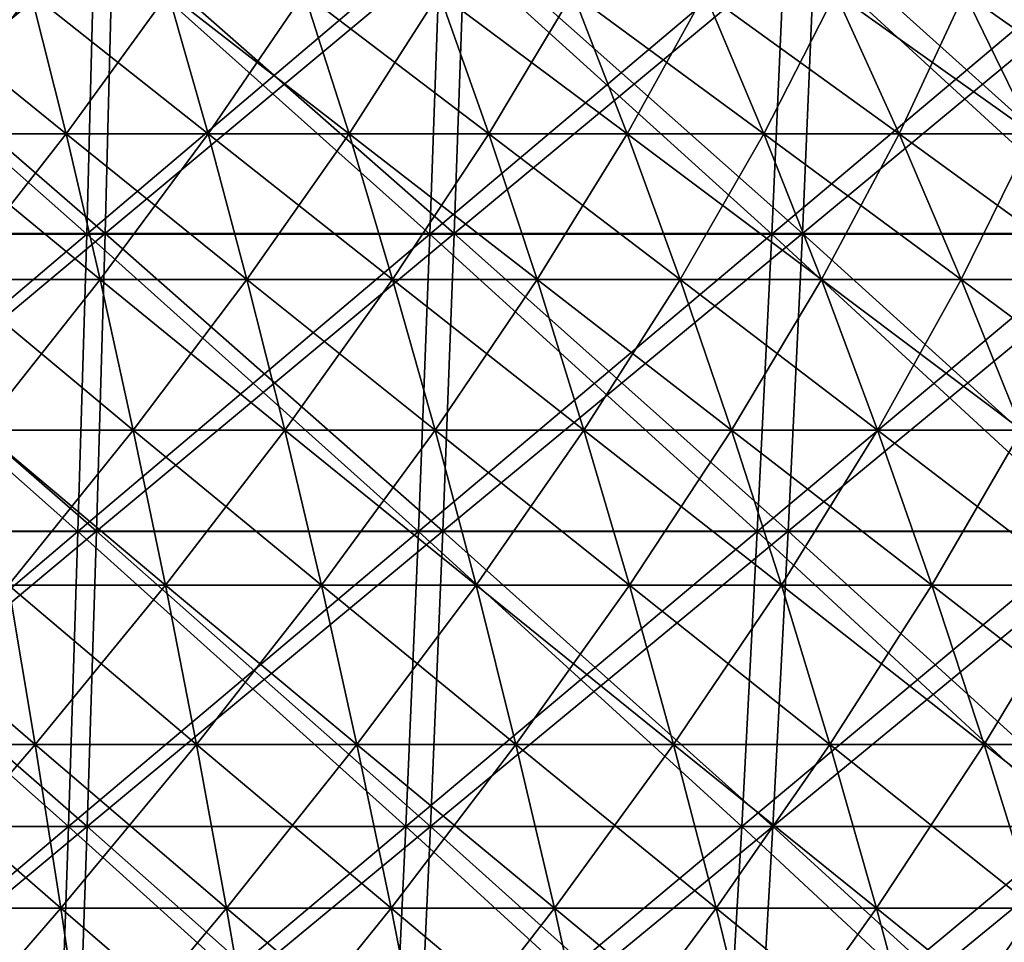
# Model space of a CAD drawing. Header units: millimetres. Extents: x -125 to 125, y -45 to 4025.
# Tile 661 of 755: x 10 to 21, y 3982 to 3992. Entities that reach past the tile are written whole.
import ezdxf

# ---------------------------------------------------------------- set-up
doc = ezdxf.new("R2010")
doc.units = ezdxf.units.MM
doc.header["$LTSCALE"] = 6.999206
for name, color, linetype in [('21', 7, 'CONTINUOUS'), ('22', 7, 'CONTINUOUS'), ('23', 7, 'CONTINUOUS'), ('24', 7, 'CONTINUOUS'), ('26', 7, 'CONTINUOUS'), ('27', 7, 'CONTINUOUS')]:
    doc.layers.add(name, color=color, linetype=linetype)

msp = doc.modelspace()

# ---------------------------------------------------------------- linework, layer by layer
at = {"layer": '21', "color": 7, "linetype": 'CONTINUOUS'}
for points in [[(7.378, 3989.459, 119.614), (11.058, 3989.459, 119.33), (7.432, 3992.612, 120.502), (7.378, 3989.459, 119.614)], [(7.432, 3992.612, 120.502), (11.058, 3989.459, 119.33), (11.14, 3992.612, 120.216), (7.432, 3992.612, 120.502)], [(11.058, 3989.459, 119.33), (14.727, 3989.459, 118.933), (11.14, 3992.612, 120.216), (11.058, 3989.459, 119.33)], [(11.14, 3992.612, 120.216), (14.727, 3989.459, 118.933), (14.836, 3992.612, 119.816), (11.14, 3992.612, 120.216)], [(14.727, 3989.459, 118.933), (18.383, 3989.459, 118.423), (14.836, 3992.612, 119.816), (14.727, 3989.459, 118.933)], [(14.836, 3992.612, 119.816), (18.383, 3989.459, 118.423), (18.519, 3992.612, 119.302), (14.836, 3992.612, 119.816)], [(18.383, 3989.459, 118.423), (22.021, 3989.459, 117.8), (18.519, 3992.612, 119.302), (18.383, 3989.459, 118.423)], [(18.519, 3992.612, 119.302), (22.021, 3989.459, 117.8), (22.184, 3992.612, 118.676), (18.519, 3992.612, 119.302)], [(7.318, 3986.33, 118.643), (10.968, 3986.33, 118.361), (7.378, 3989.459, 119.614), (7.318, 3986.33, 118.643)], [(7.378, 3989.459, 119.614), (10.968, 3986.33, 118.361), (11.058, 3989.459, 119.33), (7.378, 3989.459, 119.614)], [(10.968, 3986.33, 118.361), (14.608, 3986.33, 117.967), (11.058, 3989.459, 119.33), (10.968, 3986.33, 118.361)], [(11.058, 3989.459, 119.33), (14.608, 3986.33, 117.967), (14.727, 3989.459, 118.933), (11.058, 3989.459, 119.33)], [(14.608, 3986.33, 117.967), (18.233, 3986.33, 117.461), (14.727, 3989.459, 118.933), (14.608, 3986.33, 117.967)], [(14.727, 3989.459, 118.933), (18.233, 3986.33, 117.461), (18.383, 3989.459, 118.423), (14.727, 3989.459, 118.933)], [(18.233, 3986.33, 117.461), (21.842, 3986.33, 116.844), (18.383, 3989.459, 118.423), (18.233, 3986.33, 117.461)], [(18.383, 3989.459, 118.423), (21.842, 3986.33, 116.844), (22.021, 3989.459, 117.8), (18.383, 3989.459, 118.423)], [(7.253, 3983.228, 117.59), (10.87, 3983.228, 117.311), (7.318, 3986.33, 118.643), (7.253, 3983.228, 117.59)], [(7.318, 3986.33, 118.643), (10.87, 3983.228, 117.311), (10.968, 3986.33, 118.361), (7.318, 3986.33, 118.643)], [(10.87, 3983.228, 117.311), (14.478, 3983.228, 116.921), (10.968, 3986.33, 118.361), (10.87, 3983.228, 117.311)], [(10.968, 3986.33, 118.361), (14.478, 3983.228, 116.921), (14.608, 3986.33, 117.967), (10.968, 3986.33, 118.361)], [(14.478, 3983.228, 116.921), (18.072, 3983.228, 116.42), (14.608, 3986.33, 117.967), (14.478, 3983.228, 116.921)], [(14.608, 3986.33, 117.967), (18.072, 3983.228, 116.42), (18.233, 3986.33, 117.461), (14.608, 3986.33, 117.967)], [(18.072, 3983.228, 116.42), (21.648, 3983.228, 115.808), (18.233, 3986.33, 117.461), (18.072, 3983.228, 116.42)], [(18.233, 3986.33, 117.461), (21.648, 3983.228, 115.808), (21.842, 3986.33, 116.844), (18.233, 3986.33, 117.461)], [(7.183, 3980.155, 116.457), (10.766, 3980.155, 116.181), (7.253, 3983.228, 117.59), (7.183, 3980.155, 116.457)], [(7.253, 3983.228, 117.59), (10.766, 3980.155, 116.181), (10.87, 3983.228, 117.311), (7.253, 3983.228, 117.59)], [(10.766, 3980.155, 116.181), (14.338, 3980.155, 115.794), (10.87, 3983.228, 117.311), (10.766, 3980.155, 116.181)], [(10.87, 3983.228, 117.311), (14.338, 3980.155, 115.794), (14.478, 3983.228, 116.921), (10.87, 3983.228, 117.311)], [(14.338, 3980.155, 115.794), (17.898, 3980.155, 115.298), (14.478, 3983.228, 116.921), (14.338, 3980.155, 115.794)], [(14.478, 3983.228, 116.921), (17.898, 3980.155, 115.298), (18.072, 3983.228, 116.42), (14.478, 3983.228, 116.921)], [(17.898, 3980.155, 115.298), (21.44, 3980.155, 114.692), (18.072, 3983.228, 116.42), (17.898, 3980.155, 115.298)], [(18.072, 3983.228, 116.42), (21.44, 3980.155, 114.692), (21.648, 3983.228, 115.808), (18.072, 3983.228, 116.42)]]:
    msp.add_3dface(points, dxfattribs=at)
at = {"layer": '22', "color": 7, "linetype": 'CONTINUOUS'}
for points in [[(11.058, 3989.459, -119.33), (7.378, 3989.459, -119.614), (11.14, 3992.612, -120.216), (11.058, 3989.459, -119.33)], [(11.14, 3992.612, -120.216), (7.378, 3989.459, -119.614), (7.432, 3992.612, -120.502), (11.14, 3992.612, -120.216)], [(14.727, 3989.459, -118.933), (11.058, 3989.459, -119.33), (14.836, 3992.612, -119.816), (14.727, 3989.459, -118.933)], [(14.836, 3992.612, -119.816), (11.058, 3989.459, -119.33), (11.14, 3992.612, -120.216), (14.836, 3992.612, -119.816)], [(18.383, 3989.459, -118.423), (14.727, 3989.459, -118.933), (18.519, 3992.612, -119.302), (18.383, 3989.459, -118.423)], [(18.519, 3992.612, -119.302), (14.727, 3989.459, -118.933), (14.836, 3992.612, -119.816), (18.519, 3992.612, -119.302)], [(22.021, 3989.459, -117.8), (18.383, 3989.459, -118.423), (22.184, 3992.612, -118.676), (22.021, 3989.459, -117.8)], [(22.184, 3992.612, -118.676), (18.383, 3989.459, -118.423), (18.519, 3992.612, -119.302), (22.184, 3992.612, -118.676)], [(10.968, 3986.33, -118.361), (7.318, 3986.33, -118.643), (11.058, 3989.459, -119.33), (10.968, 3986.33, -118.361)], [(11.058, 3989.459, -119.33), (7.318, 3986.33, -118.643), (7.378, 3989.459, -119.614), (11.058, 3989.459, -119.33)], [(14.608, 3986.33, -117.967), (10.968, 3986.33, -118.361), (14.727, 3989.459, -118.933), (14.608, 3986.33, -117.967)], [(14.727, 3989.459, -118.933), (10.968, 3986.33, -118.361), (11.058, 3989.459, -119.33), (14.727, 3989.459, -118.933)], [(18.233, 3986.33, -117.461), (14.608, 3986.33, -117.967), (18.383, 3989.459, -118.423), (18.233, 3986.33, -117.461)], [(18.383, 3989.459, -118.423), (14.608, 3986.33, -117.967), (14.727, 3989.459, -118.933), (18.383, 3989.459, -118.423)], [(21.842, 3986.33, -116.844), (18.233, 3986.33, -117.461), (22.021, 3989.459, -117.8), (21.842, 3986.33, -116.844)], [(22.021, 3989.459, -117.8), (18.233, 3986.33, -117.461), (18.383, 3989.459, -118.423), (22.021, 3989.459, -117.8)], [(10.87, 3983.228, -117.311), (7.253, 3983.228, -117.59), (10.968, 3986.33, -118.361), (10.87, 3983.228, -117.311)], [(10.968, 3986.33, -118.361), (7.253, 3983.228, -117.59), (7.318, 3986.33, -118.643), (10.968, 3986.33, -118.361)], [(14.478, 3983.228, -116.921), (10.87, 3983.228, -117.311), (14.608, 3986.33, -117.967), (14.478, 3983.228, -116.921)], [(14.608, 3986.33, -117.967), (10.87, 3983.228, -117.311), (10.968, 3986.33, -118.361), (14.608, 3986.33, -117.967)], [(18.072, 3983.228, -116.42), (14.478, 3983.228, -116.921), (18.233, 3986.33, -117.461), (18.072, 3983.228, -116.42)], [(18.233, 3986.33, -117.461), (14.478, 3983.228, -116.921), (14.608, 3986.33, -117.967), (18.233, 3986.33, -117.461)], [(21.648, 3983.228, -115.808), (18.072, 3983.228, -116.42), (21.842, 3986.33, -116.844), (21.648, 3983.228, -115.808)], [(21.842, 3986.33, -116.844), (18.072, 3983.228, -116.42), (18.233, 3986.33, -117.461), (21.842, 3986.33, -116.844)], [(10.766, 3980.155, -116.181), (7.183, 3980.155, -116.457), (10.87, 3983.228, -117.311), (10.766, 3980.155, -116.181)], [(10.87, 3983.228, -117.311), (7.183, 3980.155, -116.457), (7.253, 3983.228, -117.59), (10.87, 3983.228, -117.311)], [(14.338, 3980.155, -115.794), (10.766, 3980.155, -116.181), (14.478, 3983.228, -116.921), (14.338, 3980.155, -115.794)], [(14.478, 3983.228, -116.921), (10.766, 3980.155, -116.181), (10.87, 3983.228, -117.311), (14.478, 3983.228, -116.921)], [(17.898, 3980.155, -115.298), (14.338, 3980.155, -115.794), (18.072, 3983.228, -116.42), (17.898, 3980.155, -115.298)], [(18.072, 3983.228, -116.42), (14.338, 3980.155, -115.794), (14.478, 3983.228, -116.921), (18.072, 3983.228, -116.42)], [(21.44, 3980.155, -114.692), (17.898, 3980.155, -115.298), (21.648, 3983.228, -115.808), (21.44, 3980.155, -114.692)], [(21.648, 3983.228, -115.808), (17.898, 3980.155, -115.298), (18.072, 3983.228, -116.42), (21.648, 3983.228, -115.808)]]:
    msp.add_3dface(points, dxfattribs=at)
at = {"layer": '23', "color": 7, "linetype": 'CONTINUOUS'}
for points in [[(7.249, 3989.451, -117.528), (10.865, 3989.451, -117.249), (7.305, 3992.602, -118.431), (7.249, 3989.451, -117.528)], [(7.305, 3992.602, -118.431), (10.865, 3989.451, -117.249), (10.948, 3992.602, -118.15), (7.305, 3992.602, -118.431)], [(10.865, 3989.451, -117.249), (14.47, 3989.451, -116.858), (10.948, 3992.602, -118.15), (10.865, 3989.451, -117.249)], [(10.948, 3992.602, -118.15), (14.47, 3989.451, -116.858), (14.581, 3992.602, -117.757), (10.948, 3992.602, -118.15)], [(14.47, 3989.451, -116.858), (18.062, 3989.451, -116.357), (14.581, 3992.602, -117.757), (14.47, 3989.451, -116.858)], [(14.581, 3992.602, -117.757), (18.062, 3989.451, -116.357), (18.201, 3992.602, -117.252), (14.581, 3992.602, -117.757)], [(18.062, 3989.451, -116.357), (21.637, 3989.451, -115.746), (18.201, 3992.602, -117.252), (18.062, 3989.451, -116.357)], [(18.201, 3992.602, -117.252), (21.637, 3989.451, -115.746), (21.803, 3992.602, -116.636), (18.201, 3992.602, -117.252)], [(7.188, 3986.325, -116.54), (10.773, 3986.325, -116.263), (7.249, 3989.451, -117.528), (7.188, 3986.325, -116.54)], [(7.249, 3989.451, -117.528), (10.773, 3986.325, -116.263), (10.865, 3989.451, -117.249), (7.249, 3989.451, -117.528)], [(10.773, 3986.325, -116.263), (14.349, 3986.325, -115.877), (10.865, 3989.451, -117.249), (10.773, 3986.325, -116.263)], [(10.865, 3989.451, -117.249), (14.349, 3986.325, -115.877), (14.47, 3989.451, -116.858), (10.865, 3989.451, -117.249)], [(14.349, 3986.325, -115.877), (17.91, 3986.325, -115.38), (14.47, 3989.451, -116.858), (14.349, 3986.325, -115.877)], [(14.47, 3989.451, -116.858), (17.91, 3986.325, -115.38), (18.062, 3989.451, -116.357), (14.47, 3989.451, -116.858)], [(17.91, 3986.325, -115.38), (21.455, 3986.325, -114.773), (18.062, 3989.451, -116.357), (17.91, 3986.325, -115.38)], [(18.062, 3989.451, -116.357), (21.455, 3986.325, -114.773), (21.637, 3989.451, -115.746), (18.062, 3989.451, -116.357)], [(7.122, 3983.227, -115.47), (10.674, 3983.227, -115.196), (7.188, 3986.325, -116.54), (7.122, 3983.227, -115.47)], [(7.188, 3986.325, -116.54), (10.674, 3983.227, -115.196), (10.773, 3986.325, -116.263), (7.188, 3986.325, -116.54)], [(10.674, 3983.227, -115.196), (14.217, 3983.227, -114.812), (10.773, 3986.325, -116.263), (10.674, 3983.227, -115.196)], [(10.773, 3986.325, -116.263), (14.217, 3983.227, -114.812), (14.349, 3986.325, -115.877), (10.773, 3986.325, -116.263)], [(14.217, 3983.227, -114.812), (17.746, 3983.227, -114.32), (14.349, 3986.325, -115.877), (14.217, 3983.227, -114.812)], [(14.349, 3986.325, -115.877), (17.746, 3983.227, -114.32), (17.91, 3986.325, -115.38), (14.349, 3986.325, -115.877)], [(17.746, 3983.227, -114.32), (21.258, 3983.227, -113.719), (17.91, 3986.325, -115.38), (17.746, 3983.227, -114.32)], [(17.91, 3986.325, -115.38), (21.258, 3983.227, -113.719), (21.455, 3986.325, -114.773), (17.91, 3986.325, -115.38)], [(7.051, 3980.158, -114.317), (10.568, 3980.158, -114.046), (7.122, 3983.227, -115.47), (7.051, 3980.158, -114.317)], [(7.122, 3983.227, -115.47), (10.568, 3980.158, -114.046), (10.674, 3983.227, -115.196), (7.122, 3983.227, -115.47)], [(10.568, 3980.158, -114.046), (14.075, 3980.158, -113.667), (10.674, 3983.227, -115.196), (10.568, 3980.158, -114.046)], [(10.674, 3983.227, -115.196), (14.075, 3980.158, -113.667), (14.217, 3983.227, -114.812), (10.674, 3983.227, -115.196)], [(14.075, 3980.158, -113.667), (17.569, 3980.158, -113.179), (14.217, 3983.227, -114.812), (14.075, 3980.158, -113.667)], [(14.217, 3983.227, -114.812), (17.569, 3980.158, -113.179), (17.746, 3983.227, -114.32), (14.217, 3983.227, -114.812)], [(17.569, 3980.158, -113.179), (21.046, 3980.158, -112.585), (17.746, 3983.227, -114.32), (17.569, 3980.158, -113.179)], [(17.746, 3983.227, -114.32), (21.046, 3980.158, -112.585), (21.258, 3983.227, -113.719), (17.746, 3983.227, -114.32)]]:
    msp.add_3dface(points, dxfattribs=at)
at = {"layer": '24', "color": 7, "linetype": 'CONTINUOUS'}
for points in [[(10.865, 3989.451, 117.249), (7.249, 3989.451, 117.528), (10.948, 3992.602, 118.15), (10.865, 3989.451, 117.249)], [(10.948, 3992.602, 118.15), (7.249, 3989.451, 117.528), (7.305, 3992.602, 118.431), (10.948, 3992.602, 118.15)], [(14.47, 3989.451, 116.858), (10.865, 3989.451, 117.249), (14.581, 3992.602, 117.757), (14.47, 3989.451, 116.858)], [(14.581, 3992.602, 117.757), (10.865, 3989.451, 117.249), (10.948, 3992.602, 118.15), (14.581, 3992.602, 117.757)], [(18.062, 3989.451, 116.357), (14.47, 3989.451, 116.858), (18.201, 3992.602, 117.252), (18.062, 3989.451, 116.357)], [(18.201, 3992.602, 117.252), (14.47, 3989.451, 116.858), (14.581, 3992.602, 117.757), (18.201, 3992.602, 117.252)], [(21.637, 3989.451, 115.746), (18.062, 3989.451, 116.357), (21.803, 3992.602, 116.636), (21.637, 3989.451, 115.746)], [(21.803, 3992.602, 116.636), (18.062, 3989.451, 116.357), (18.201, 3992.602, 117.252), (21.803, 3992.602, 116.636)], [(10.773, 3986.325, 116.263), (7.188, 3986.325, 116.54), (10.865, 3989.451, 117.249), (10.773, 3986.325, 116.263)], [(10.865, 3989.451, 117.249), (7.188, 3986.325, 116.54), (7.249, 3989.451, 117.528), (10.865, 3989.451, 117.249)], [(14.349, 3986.325, 115.877), (10.773, 3986.325, 116.263), (14.47, 3989.451, 116.858), (14.349, 3986.325, 115.877)], [(14.47, 3989.451, 116.858), (10.773, 3986.325, 116.263), (10.865, 3989.451, 117.249), (14.47, 3989.451, 116.858)], [(17.91, 3986.325, 115.38), (14.349, 3986.325, 115.877), (18.062, 3989.451, 116.357), (17.91, 3986.325, 115.38)], [(18.062, 3989.451, 116.357), (14.349, 3986.325, 115.877), (14.47, 3989.451, 116.858), (18.062, 3989.451, 116.357)], [(21.455, 3986.325, 114.773), (17.91, 3986.325, 115.38), (21.637, 3989.451, 115.746), (21.455, 3986.325, 114.773)], [(21.637, 3989.451, 115.746), (17.91, 3986.325, 115.38), (18.062, 3989.451, 116.357), (21.637, 3989.451, 115.746)], [(10.674, 3983.227, 115.196), (7.122, 3983.227, 115.47), (10.773, 3986.325, 116.263), (10.674, 3983.227, 115.196)], [(10.773, 3986.325, 116.263), (7.122, 3983.227, 115.47), (7.188, 3986.325, 116.54), (10.773, 3986.325, 116.263)], [(14.217, 3983.227, 114.812), (10.674, 3983.227, 115.196), (14.349, 3986.325, 115.877), (14.217, 3983.227, 114.812)], [(14.349, 3986.325, 115.877), (10.674, 3983.227, 115.196), (10.773, 3986.325, 116.263), (14.349, 3986.325, 115.877)], [(17.746, 3983.227, 114.32), (14.217, 3983.227, 114.812), (17.91, 3986.325, 115.38), (17.746, 3983.227, 114.32)], [(17.91, 3986.325, 115.38), (14.217, 3983.227, 114.812), (14.349, 3986.325, 115.877), (17.91, 3986.325, 115.38)], [(21.258, 3983.227, 113.719), (17.746, 3983.227, 114.32), (21.455, 3986.325, 114.773), (21.258, 3983.227, 113.719)], [(21.455, 3986.325, 114.773), (17.746, 3983.227, 114.32), (17.91, 3986.325, 115.38), (21.455, 3986.325, 114.773)], [(10.568, 3980.158, 114.046), (7.051, 3980.158, 114.317), (10.674, 3983.227, 115.196), (10.568, 3980.158, 114.046)], [(10.674, 3983.227, 115.196), (7.051, 3980.158, 114.317), (7.122, 3983.227, 115.47), (10.674, 3983.227, 115.196)], [(14.075, 3980.158, 113.667), (10.568, 3980.158, 114.046), (14.217, 3983.227, 114.812), (14.075, 3980.158, 113.667)], [(14.217, 3983.227, 114.812), (10.568, 3980.158, 114.046), (10.674, 3983.227, 115.196), (14.217, 3983.227, 114.812)], [(17.569, 3980.158, 113.179), (14.075, 3980.158, 113.667), (17.746, 3983.227, 114.32), (17.569, 3980.158, 113.179)], [(17.746, 3983.227, 114.32), (14.075, 3980.158, 113.667), (14.217, 3983.227, 114.812), (17.746, 3983.227, 114.32)], [(21.046, 3980.158, 112.585), (17.569, 3980.158, 113.179), (21.258, 3983.227, 113.719), (21.046, 3980.158, 112.585)], [(21.258, 3983.227, 113.719), (17.569, 3980.158, 113.179), (17.746, 3983.227, 114.32), (21.258, 3983.227, 113.719)]]:
    msp.add_3dface(points, dxfattribs=at)
at = {"layer": '26', "color": 7, "linetype": 'CONTINUOUS'}
for points in [[(9.146, 3990.504, 48.926), (10.648, 3990.504, 48.621), (8.83, 3991.983, 47.236), (9.146, 3990.504, 48.926)], [(8.83, 3991.983, 47.236), (10.648, 3990.504, 48.621), (10.28, 3991.983, 46.942), (8.83, 3991.983, 47.236)], [(10.648, 3990.504, 48.621), (12.14, 3990.504, 48.27), (10.28, 3991.983, 46.942), (10.648, 3990.504, 48.621)], [(10.28, 3991.983, 46.942), (12.14, 3990.504, 48.27), (11.721, 3991.983, 46.603), (10.28, 3991.983, 46.942)], [(12.14, 3990.504, 48.27), (13.621, 3990.504, 47.873), (11.721, 3991.983, 46.603), (12.14, 3990.504, 48.27)], [(11.721, 3991.983, 46.603), (13.621, 3990.504, 47.873), (13.151, 3991.983, 46.22), (11.721, 3991.983, 46.603)], [(13.621, 3990.504, 47.873), (15.089, 3990.504, 47.431), (13.151, 3991.983, 46.22), (13.621, 3990.504, 47.873)], [(13.151, 3991.983, 46.22), (15.089, 3990.504, 47.431), (14.568, 3991.983, 45.793), (13.151, 3991.983, 46.22)], [(15.089, 3990.504, 47.431), (16.542, 3990.504, 46.944), (14.568, 3991.983, 45.793), (15.089, 3990.504, 47.431)], [(14.568, 3991.983, 45.793), (16.542, 3990.504, 46.944), (15.971, 3991.983, 45.323), (14.568, 3991.983, 45.793)], [(16.542, 3990.504, 46.944), (17.98, 3990.504, 46.412), (15.971, 3991.983, 45.323), (16.542, 3990.504, 46.944)], [(15.971, 3991.983, 45.323), (17.98, 3990.504, 46.412), (17.359, 3991.983, 44.809), (15.971, 3991.983, 45.323)], [(17.98, 3990.504, 46.412), (19.401, 3990.504, 45.836), (17.359, 3991.983, 44.809), (17.98, 3990.504, 46.412)], [(17.359, 3991.983, 44.809), (19.401, 3990.504, 45.836), (18.731, 3991.983, 44.253), (17.359, 3991.983, 44.809)], [(19.401, 3990.504, 45.836), (20.803, 3990.504, 45.217), (18.731, 3991.983, 44.253), (19.401, 3990.504, 45.836)], [(18.731, 3991.983, 44.253), (20.803, 3990.504, 45.217), (20.085, 3991.983, 43.656), (18.731, 3991.983, 44.253)], [(20.803, 3990.504, 45.217), (22.186, 3990.504, 44.555), (20.085, 3991.983, 43.656), (20.803, 3990.504, 45.217)], [(20.085, 3991.983, 43.656), (22.186, 3990.504, 44.555), (21.42, 3991.983, 43.016), (20.085, 3991.983, 43.656)], [(9.453, 3988.973, 50.571), (11.006, 3988.973, 50.256), (9.146, 3990.504, 48.926), (9.453, 3988.973, 50.571)], [(9.146, 3990.504, 48.926), (11.006, 3988.973, 50.256), (10.648, 3990.504, 48.621), (9.146, 3990.504, 48.926)], [(11.006, 3988.973, 50.256), (12.549, 3988.973, 49.893), (10.648, 3990.504, 48.621), (11.006, 3988.973, 50.256)], [(10.648, 3990.504, 48.621), (12.549, 3988.973, 49.893), (12.14, 3990.504, 48.27), (10.648, 3990.504, 48.621)], [(12.549, 3988.973, 49.893), (14.079, 3988.973, 49.483), (12.14, 3990.504, 48.27), (12.549, 3988.973, 49.893)], [(12.14, 3990.504, 48.27), (14.079, 3988.973, 49.483), (13.621, 3990.504, 47.873), (12.14, 3990.504, 48.27)], [(14.079, 3988.973, 49.483), (15.596, 3988.973, 49.026), (13.621, 3990.504, 47.873), (14.079, 3988.973, 49.483)], [(13.621, 3990.504, 47.873), (15.596, 3988.973, 49.026), (15.089, 3990.504, 47.431), (13.621, 3990.504, 47.873)], [(15.596, 3988.973, 49.026), (17.099, 3988.973, 48.522), (15.089, 3990.504, 47.431), (15.596, 3988.973, 49.026)], [(15.089, 3990.504, 47.431), (17.099, 3988.973, 48.522), (16.542, 3990.504, 46.944), (15.089, 3990.504, 47.431)], [(17.099, 3988.973, 48.522), (18.585, 3988.973, 47.973), (16.542, 3990.504, 46.944), (17.099, 3988.973, 48.522)], [(16.542, 3990.504, 46.944), (18.585, 3988.973, 47.973), (17.98, 3990.504, 46.412), (16.542, 3990.504, 46.944)], [(18.585, 3988.973, 47.973), (20.053, 3988.973, 47.377), (17.98, 3990.504, 46.412), (18.585, 3988.973, 47.973)], [(17.98, 3990.504, 46.412), (20.053, 3988.973, 47.377), (19.401, 3990.504, 45.836), (17.98, 3990.504, 46.412)], [(20.053, 3988.973, 47.377), (21.503, 3988.973, 46.737), (19.401, 3990.504, 45.836), (20.053, 3988.973, 47.377)], [(19.401, 3990.504, 45.836), (21.503, 3988.973, 46.737), (20.803, 3990.504, 45.217), (19.401, 3990.504, 45.836)], [(9.752, 3987.393, 52.169), (11.354, 3987.393, 51.844), (9.453, 3988.973, 50.571), (9.752, 3987.393, 52.169)], [(9.453, 3988.973, 50.571), (11.354, 3987.393, 51.844), (11.006, 3988.973, 50.256), (9.453, 3988.973, 50.571)], [(11.354, 3987.393, 51.844), (12.945, 3987.393, 51.47), (11.006, 3988.973, 50.256), (11.354, 3987.393, 51.844)], [(11.006, 3988.973, 50.256), (12.945, 3987.393, 51.47), (12.549, 3988.973, 49.893), (11.006, 3988.973, 50.256)], [(12.945, 3987.393, 51.47), (14.524, 3987.393, 51.047), (12.549, 3988.973, 49.893), (12.945, 3987.393, 51.47)], [(12.549, 3988.973, 49.893), (14.524, 3987.393, 51.047), (14.079, 3988.973, 49.483), (12.549, 3988.973, 49.893)], [(14.524, 3987.393, 51.047), (16.089, 3987.393, 50.576), (14.079, 3988.973, 49.483), (14.524, 3987.393, 51.047)], [(14.079, 3988.973, 49.483), (16.089, 3987.393, 50.576), (15.596, 3988.973, 49.026), (14.079, 3988.973, 49.483)], [(16.089, 3987.393, 50.576), (17.639, 3987.393, 50.056), (15.596, 3988.973, 49.026), (16.089, 3987.393, 50.576)], [(15.596, 3988.973, 49.026), (17.639, 3987.393, 50.056), (17.099, 3988.973, 48.522), (15.596, 3988.973, 49.026)], [(17.639, 3987.393, 50.056), (19.172, 3987.393, 49.489), (17.099, 3988.973, 48.522), (17.639, 3987.393, 50.056)], [(17.099, 3988.973, 48.522), (19.172, 3987.393, 49.489), (18.585, 3988.973, 47.973), (17.099, 3988.973, 48.522)], [(19.172, 3987.393, 49.489), (20.687, 3987.393, 48.875), (18.585, 3988.973, 47.973), (19.172, 3987.393, 49.489)], [(18.585, 3988.973, 47.973), (20.687, 3987.393, 48.875), (20.053, 3988.973, 47.377), (18.585, 3988.973, 47.973)], [(20.687, 3987.393, 48.875), (22.182, 3987.393, 48.215), (20.053, 3988.973, 47.377), (20.687, 3987.393, 48.875)], [(20.053, 3988.973, 47.377), (22.182, 3987.393, 48.215), (21.503, 3988.973, 46.737), (20.053, 3988.973, 47.377)], [(10.042, 3985.764, 53.72), (11.692, 3985.764, 53.386), (9.752, 3987.393, 52.169), (10.042, 3985.764, 53.72)], [(9.752, 3987.393, 52.169), (11.692, 3985.764, 53.386), (11.354, 3987.393, 51.844), (9.752, 3987.393, 52.169)], [(11.692, 3985.764, 53.386), (13.33, 3985.764, 53), (11.354, 3987.393, 51.844), (11.692, 3985.764, 53.386)], [(11.354, 3987.393, 51.844), (13.33, 3985.764, 53), (12.945, 3987.393, 51.47), (11.354, 3987.393, 51.844)], [(13.33, 3985.764, 53), (14.956, 3985.764, 52.565), (12.945, 3987.393, 51.47), (13.33, 3985.764, 53)], [(12.945, 3987.393, 51.47), (14.956, 3985.764, 52.565), (14.524, 3987.393, 51.047), (12.945, 3987.393, 51.47)], [(14.956, 3985.764, 52.565), (16.568, 3985.764, 52.079), (14.524, 3987.393, 51.047), (14.956, 3985.764, 52.565)], [(14.524, 3987.393, 51.047), (16.568, 3985.764, 52.079), (16.089, 3987.393, 50.576), (14.524, 3987.393, 51.047)], [(16.568, 3985.764, 52.079), (18.163, 3985.764, 51.544), (16.089, 3987.393, 50.576), (16.568, 3985.764, 52.079)], [(16.089, 3987.393, 50.576), (18.163, 3985.764, 51.544), (17.639, 3987.393, 50.056), (16.089, 3987.393, 50.576)], [(18.163, 3985.764, 51.544), (19.742, 3985.764, 50.96), (17.639, 3987.393, 50.056), (18.163, 3985.764, 51.544)], [(17.639, 3987.393, 50.056), (19.742, 3985.764, 50.96), (19.172, 3987.393, 49.489), (17.639, 3987.393, 50.056)], [(19.742, 3985.764, 50.96), (21.302, 3985.764, 50.328), (19.172, 3987.393, 49.489), (19.742, 3985.764, 50.96)], [(19.172, 3987.393, 49.489), (21.302, 3985.764, 50.328), (20.687, 3987.393, 48.875), (19.172, 3987.393, 49.489)], [(8.617, 3984.088, 55.514), (10.323, 3984.088, 55.222), (8.383, 3985.764, 54.004), (8.617, 3984.088, 55.514)], [(8.383, 3985.764, 54.004), (10.323, 3984.088, 55.222), (10.042, 3985.764, 53.72), (8.383, 3985.764, 54.004)], [(10.323, 3984.088, 55.222), (12.019, 3984.088, 54.878), (10.042, 3985.764, 53.72), (10.323, 3984.088, 55.222)], [(10.042, 3985.764, 53.72), (12.019, 3984.088, 54.878), (11.692, 3985.764, 53.386), (10.042, 3985.764, 53.72)], [(12.019, 3984.088, 54.878), (13.703, 3984.088, 54.482), (11.692, 3985.764, 53.386), (12.019, 3984.088, 54.878)], [(11.692, 3985.764, 53.386), (13.703, 3984.088, 54.482), (13.33, 3985.764, 53), (11.692, 3985.764, 53.386)], [(13.703, 3984.088, 54.482), (15.374, 3984.088, 54.034), (13.33, 3985.764, 53), (13.703, 3984.088, 54.482)], [(13.33, 3985.764, 53), (15.374, 3984.088, 54.034), (14.956, 3985.764, 52.565), (13.33, 3985.764, 53)], [(15.374, 3984.088, 54.034), (17.031, 3984.088, 53.535), (14.956, 3985.764, 52.565), (15.374, 3984.088, 54.034)], [(14.956, 3985.764, 52.565), (17.031, 3984.088, 53.535), (16.568, 3985.764, 52.079), (14.956, 3985.764, 52.565)], [(17.031, 3984.088, 53.535), (18.671, 3984.088, 52.985), (16.568, 3985.764, 52.079), (17.031, 3984.088, 53.535)], [(16.568, 3985.764, 52.079), (18.671, 3984.088, 52.985), (18.163, 3985.764, 51.544), (16.568, 3985.764, 52.079)], [(18.671, 3984.088, 52.985), (20.294, 3984.088, 52.385), (18.163, 3985.764, 51.544), (18.671, 3984.088, 52.985)], [(18.163, 3985.764, 51.544), (20.294, 3984.088, 52.385), (19.742, 3985.764, 50.96), (18.163, 3985.764, 51.544)], [(20.294, 3984.088, 52.385), (21.898, 3984.088, 51.735), (19.742, 3985.764, 50.96), (20.294, 3984.088, 52.385)], [(19.742, 3985.764, 50.96), (21.898, 3984.088, 51.735), (21.302, 3985.764, 50.328), (19.742, 3985.764, 50.96)], [(8.844, 3982.367, 56.973), (10.594, 3982.367, 56.674), (8.617, 3984.088, 55.514), (8.844, 3982.367, 56.973)], [(8.617, 3984.088, 55.514), (10.594, 3982.367, 56.674), (10.323, 3984.088, 55.222), (8.617, 3984.088, 55.514)], [(10.594, 3982.367, 56.674), (12.334, 3982.367, 56.321), (10.323, 3984.088, 55.222), (10.594, 3982.367, 56.674)], [(10.323, 3984.088, 55.222), (12.334, 3982.367, 56.321), (12.019, 3984.088, 54.878), (10.323, 3984.088, 55.222)], [(12.334, 3982.367, 56.321), (14.063, 3982.367, 55.914), (12.019, 3984.088, 54.878), (12.334, 3982.367, 56.321)], [(12.019, 3984.088, 54.878), (14.063, 3982.367, 55.914), (13.703, 3984.088, 54.482), (12.019, 3984.088, 54.878)], [(14.063, 3982.367, 55.914), (15.778, 3982.367, 55.454), (13.703, 3984.088, 54.482), (14.063, 3982.367, 55.914)], [(13.703, 3984.088, 54.482), (15.778, 3982.367, 55.454), (15.374, 3984.088, 54.034), (13.703, 3984.088, 54.482)], [(15.778, 3982.367, 55.454), (17.478, 3982.367, 54.942), (15.374, 3984.088, 54.034), (15.778, 3982.367, 55.454)], [(15.374, 3984.088, 54.034), (17.478, 3982.367, 54.942), (17.031, 3984.088, 53.535), (15.374, 3984.088, 54.034)], [(17.478, 3982.367, 54.942), (19.162, 3982.367, 54.378), (17.031, 3984.088, 53.535), (17.478, 3982.367, 54.942)], [(17.031, 3984.088, 53.535), (19.162, 3982.367, 54.378), (18.671, 3984.088, 52.985), (17.031, 3984.088, 53.535)], [(19.162, 3982.367, 54.378), (20.828, 3982.367, 53.762), (18.671, 3984.088, 52.985), (19.162, 3982.367, 54.378)], [(18.671, 3984.088, 52.985), (20.828, 3982.367, 53.762), (20.294, 3984.088, 52.385), (18.671, 3984.088, 52.985)], [(20.828, 3982.367, 53.762), (22.473, 3982.367, 53.095), (20.294, 3984.088, 52.385), (20.828, 3982.367, 53.762)], [(20.294, 3984.088, 52.385), (22.473, 3982.367, 53.095), (21.898, 3984.088, 51.735), (20.294, 3984.088, 52.385)], [(9.062, 3980.602, 58.38), (10.856, 3980.602, 58.073), (8.844, 3982.367, 56.973), (9.062, 3980.602, 58.38)], [(8.844, 3982.367, 56.973), (10.856, 3980.602, 58.073), (10.594, 3982.367, 56.674), (8.844, 3982.367, 56.973)], [(10.856, 3980.602, 58.073), (12.639, 3980.602, 57.711), (10.594, 3982.367, 56.674), (10.856, 3980.602, 58.073)], [(10.594, 3982.367, 56.674), (12.639, 3980.602, 57.711), (12.334, 3982.367, 56.321), (10.594, 3982.367, 56.674)], [(12.639, 3980.602, 57.711), (14.41, 3980.602, 57.295), (12.334, 3982.367, 56.321), (12.639, 3980.602, 57.711)], [(12.334, 3982.367, 56.321), (14.41, 3980.602, 57.295), (14.063, 3982.367, 55.914), (12.334, 3982.367, 56.321)], [(14.41, 3980.602, 57.295), (16.168, 3980.602, 56.824), (14.063, 3982.367, 55.914), (14.41, 3980.602, 57.295)], [(14.063, 3982.367, 55.914), (16.168, 3980.602, 56.824), (15.778, 3982.367, 55.454), (14.063, 3982.367, 55.914)], [(16.168, 3980.602, 56.824), (17.91, 3980.602, 56.299), (15.778, 3982.367, 55.454), (16.168, 3980.602, 56.824)], [(15.778, 3982.367, 55.454), (17.91, 3980.602, 56.299), (17.478, 3982.367, 54.942), (15.778, 3982.367, 55.454)], [(17.91, 3980.602, 56.299), (19.635, 3980.602, 55.721), (17.478, 3982.367, 54.942), (17.91, 3980.602, 56.299)], [(17.478, 3982.367, 54.942), (19.635, 3980.602, 55.721), (19.162, 3982.367, 54.378), (17.478, 3982.367, 54.942)], [(19.635, 3980.602, 55.721), (21.342, 3980.602, 55.09), (19.162, 3982.367, 54.378), (19.635, 3980.602, 55.721)], [(19.162, 3982.367, 54.378), (21.342, 3980.602, 55.09), (20.828, 3982.367, 53.762), (19.162, 3982.367, 54.378)]]:
    msp.add_3dface(points, dxfattribs=at)
at = {"layer": '27', "color": 7, "linetype": 'CONTINUOUS'}
for points in [[(10.28, 3991.983, -46.942), (9.146, 3990.504, -48.926), (8.83, 3991.983, -47.236), (10.28, 3991.983, -46.942)], [(10.648, 3990.504, -48.621), (9.146, 3990.504, -48.926), (10.28, 3991.983, -46.942), (10.648, 3990.504, -48.621)], [(11.721, 3991.983, -46.603), (10.648, 3990.504, -48.621), (10.28, 3991.983, -46.942), (11.721, 3991.983, -46.603)], [(12.14, 3990.504, -48.27), (10.648, 3990.504, -48.621), (11.721, 3991.983, -46.603), (12.14, 3990.504, -48.27)], [(13.151, 3991.983, -46.22), (12.14, 3990.504, -48.27), (11.721, 3991.983, -46.603), (13.151, 3991.983, -46.22)], [(13.621, 3990.504, -47.873), (12.14, 3990.504, -48.27), (13.151, 3991.983, -46.22), (13.621, 3990.504, -47.873)], [(14.568, 3991.983, -45.793), (13.621, 3990.504, -47.873), (13.151, 3991.983, -46.22), (14.568, 3991.983, -45.793)], [(15.089, 3990.504, -47.431), (13.621, 3990.504, -47.873), (14.568, 3991.983, -45.793), (15.089, 3990.504, -47.431)], [(15.971, 3991.983, -45.323), (15.089, 3990.504, -47.431), (14.568, 3991.983, -45.793), (15.971, 3991.983, -45.323)], [(16.542, 3990.504, -46.944), (15.089, 3990.504, -47.431), (15.971, 3991.983, -45.323), (16.542, 3990.504, -46.944)], [(17.359, 3991.983, -44.809), (16.542, 3990.504, -46.944), (15.971, 3991.983, -45.323), (17.359, 3991.983, -44.809)], [(17.98, 3990.504, -46.412), (16.542, 3990.504, -46.944), (17.359, 3991.983, -44.809), (17.98, 3990.504, -46.412)], [(18.731, 3991.983, -44.253), (17.98, 3990.504, -46.412), (17.359, 3991.983, -44.809), (18.731, 3991.983, -44.253)], [(19.401, 3990.504, -45.836), (17.98, 3990.504, -46.412), (18.731, 3991.983, -44.253), (19.401, 3990.504, -45.836)], [(20.085, 3991.983, -43.656), (19.401, 3990.504, -45.836), (18.731, 3991.983, -44.253), (20.085, 3991.983, -43.656)], [(20.803, 3990.504, -45.217), (19.401, 3990.504, -45.836), (20.085, 3991.983, -43.656), (20.803, 3990.504, -45.217)], [(21.42, 3991.983, -43.016), (20.803, 3990.504, -45.217), (20.085, 3991.983, -43.656), (21.42, 3991.983, -43.016)], [(10.648, 3990.504, -48.621), (9.453, 3988.973, -50.571), (9.146, 3990.504, -48.926), (10.648, 3990.504, -48.621)], [(11.006, 3988.973, -50.256), (9.453, 3988.973, -50.571), (10.648, 3990.504, -48.621), (11.006, 3988.973, -50.256)], [(12.14, 3990.504, -48.27), (11.006, 3988.973, -50.256), (10.648, 3990.504, -48.621), (12.14, 3990.504, -48.27)], [(12.549, 3988.973, -49.893), (11.006, 3988.973, -50.256), (12.14, 3990.504, -48.27), (12.549, 3988.973, -49.893)], [(13.621, 3990.504, -47.873), (12.549, 3988.973, -49.893), (12.14, 3990.504, -48.27), (13.621, 3990.504, -47.873)], [(14.079, 3988.973, -49.483), (12.549, 3988.973, -49.893), (13.621, 3990.504, -47.873), (14.079, 3988.973, -49.483)], [(15.089, 3990.504, -47.431), (14.079, 3988.973, -49.483), (13.621, 3990.504, -47.873), (15.089, 3990.504, -47.431)], [(15.596, 3988.973, -49.026), (14.079, 3988.973, -49.483), (15.089, 3990.504, -47.431), (15.596, 3988.973, -49.026)], [(16.542, 3990.504, -46.944), (15.596, 3988.973, -49.026), (15.089, 3990.504, -47.431), (16.542, 3990.504, -46.944)], [(17.099, 3988.973, -48.522), (15.596, 3988.973, -49.026), (16.542, 3990.504, -46.944), (17.099, 3988.973, -48.522)], [(17.98, 3990.504, -46.412), (17.099, 3988.973, -48.522), (16.542, 3990.504, -46.944), (17.98, 3990.504, -46.412)], [(18.585, 3988.973, -47.973), (17.099, 3988.973, -48.522), (17.98, 3990.504, -46.412), (18.585, 3988.973, -47.973)], [(19.401, 3990.504, -45.836), (18.585, 3988.973, -47.973), (17.98, 3990.504, -46.412), (19.401, 3990.504, -45.836)], [(20.053, 3988.973, -47.377), (18.585, 3988.973, -47.973), (19.401, 3990.504, -45.836), (20.053, 3988.973, -47.377)], [(20.803, 3990.504, -45.217), (20.053, 3988.973, -47.377), (19.401, 3990.504, -45.836), (20.803, 3990.504, -45.217)], [(21.503, 3988.973, -46.737), (20.053, 3988.973, -47.377), (20.803, 3990.504, -45.217), (21.503, 3988.973, -46.737)], [(11.006, 3988.973, -50.256), (9.752, 3987.393, -52.169), (9.453, 3988.973, -50.571), (11.006, 3988.973, -50.256)], [(11.354, 3987.393, -51.844), (9.752, 3987.393, -52.169), (11.006, 3988.973, -50.256), (11.354, 3987.393, -51.844)], [(12.549, 3988.973, -49.893), (11.354, 3987.393, -51.844), (11.006, 3988.973, -50.256), (12.549, 3988.973, -49.893)], [(12.945, 3987.393, -51.47), (11.354, 3987.393, -51.844), (12.549, 3988.973, -49.893), (12.945, 3987.393, -51.47)], [(14.079, 3988.973, -49.483), (12.945, 3987.393, -51.47), (12.549, 3988.973, -49.893), (14.079, 3988.973, -49.483)], [(14.524, 3987.393, -51.047), (12.945, 3987.393, -51.47), (14.079, 3988.973, -49.483), (14.524, 3987.393, -51.047)], [(15.596, 3988.973, -49.026), (14.524, 3987.393, -51.047), (14.079, 3988.973, -49.483), (15.596, 3988.973, -49.026)], [(16.089, 3987.393, -50.576), (14.524, 3987.393, -51.047), (15.596, 3988.973, -49.026), (16.089, 3987.393, -50.576)], [(17.099, 3988.973, -48.522), (16.089, 3987.393, -50.576), (15.596, 3988.973, -49.026), (17.099, 3988.973, -48.522)], [(17.639, 3987.393, -50.056), (16.089, 3987.393, -50.576), (17.099, 3988.973, -48.522), (17.639, 3987.393, -50.056)], [(18.585, 3988.973, -47.973), (17.639, 3987.393, -50.056), (17.099, 3988.973, -48.522), (18.585, 3988.973, -47.973)], [(19.172, 3987.393, -49.489), (17.639, 3987.393, -50.056), (18.585, 3988.973, -47.973), (19.172, 3987.393, -49.489)], [(20.053, 3988.973, -47.377), (19.172, 3987.393, -49.489), (18.585, 3988.973, -47.973), (20.053, 3988.973, -47.377)], [(20.687, 3987.393, -48.875), (19.172, 3987.393, -49.489), (20.053, 3988.973, -47.377), (20.687, 3987.393, -48.875)], [(21.503, 3988.973, -46.737), (20.687, 3987.393, -48.875), (20.053, 3988.973, -47.377), (21.503, 3988.973, -46.737)], [(11.354, 3987.393, -51.844), (10.042, 3985.764, -53.72), (9.752, 3987.393, -52.169), (11.354, 3987.393, -51.844)], [(11.692, 3985.764, -53.386), (10.042, 3985.764, -53.72), (11.354, 3987.393, -51.844), (11.692, 3985.764, -53.386)], [(12.945, 3987.393, -51.47), (11.692, 3985.764, -53.386), (11.354, 3987.393, -51.844), (12.945, 3987.393, -51.47)], [(13.33, 3985.764, -53), (11.692, 3985.764, -53.386), (12.945, 3987.393, -51.47), (13.33, 3985.764, -53)], [(14.524, 3987.393, -51.047), (13.33, 3985.764, -53), (12.945, 3987.393, -51.47), (14.524, 3987.393, -51.047)], [(14.956, 3985.764, -52.565), (13.33, 3985.764, -53), (14.524, 3987.393, -51.047), (14.956, 3985.764, -52.565)], [(16.089, 3987.393, -50.576), (14.956, 3985.764, -52.565), (14.524, 3987.393, -51.047), (16.089, 3987.393, -50.576)], [(16.568, 3985.764, -52.079), (14.956, 3985.764, -52.565), (16.089, 3987.393, -50.576), (16.568, 3985.764, -52.079)], [(17.639, 3987.393, -50.056), (16.568, 3985.764, -52.079), (16.089, 3987.393, -50.576), (17.639, 3987.393, -50.056)], [(18.163, 3985.764, -51.544), (16.568, 3985.764, -52.079), (17.639, 3987.393, -50.056), (18.163, 3985.764, -51.544)], [(19.172, 3987.393, -49.489), (18.163, 3985.764, -51.544), (17.639, 3987.393, -50.056), (19.172, 3987.393, -49.489)], [(19.742, 3985.764, -50.96), (18.163, 3985.764, -51.544), (19.172, 3987.393, -49.489), (19.742, 3985.764, -50.96)], [(20.687, 3987.393, -48.875), (19.742, 3985.764, -50.96), (19.172, 3987.393, -49.489), (20.687, 3987.393, -48.875)], [(21.302, 3985.764, -50.328), (19.742, 3985.764, -50.96), (20.687, 3987.393, -48.875), (21.302, 3985.764, -50.328)], [(10.323, 3984.088, -55.222), (8.617, 3984.088, -55.514), (10.042, 3985.764, -53.72), (10.323, 3984.088, -55.222)], [(11.692, 3985.764, -53.386), (10.323, 3984.088, -55.222), (10.042, 3985.764, -53.72), (11.692, 3985.764, -53.386)], [(12.019, 3984.088, -54.878), (10.323, 3984.088, -55.222), (11.692, 3985.764, -53.386), (12.019, 3984.088, -54.878)], [(13.33, 3985.764, -53), (12.019, 3984.088, -54.878), (11.692, 3985.764, -53.386), (13.33, 3985.764, -53)], [(13.703, 3984.088, -54.482), (12.019, 3984.088, -54.878), (13.33, 3985.764, -53), (13.703, 3984.088, -54.482)], [(14.956, 3985.764, -52.565), (13.703, 3984.088, -54.482), (13.33, 3985.764, -53), (14.956, 3985.764, -52.565)], [(15.374, 3984.088, -54.034), (13.703, 3984.088, -54.482), (14.956, 3985.764, -52.565), (15.374, 3984.088, -54.034)], [(16.568, 3985.764, -52.079), (15.374, 3984.088, -54.034), (14.956, 3985.764, -52.565), (16.568, 3985.764, -52.079)], [(17.031, 3984.088, -53.535), (15.374, 3984.088, -54.034), (16.568, 3985.764, -52.079), (17.031, 3984.088, -53.535)], [(18.163, 3985.764, -51.544), (17.031, 3984.088, -53.535), (16.568, 3985.764, -52.079), (18.163, 3985.764, -51.544)], [(18.671, 3984.088, -52.985), (17.031, 3984.088, -53.535), (18.163, 3985.764, -51.544), (18.671, 3984.088, -52.985)], [(19.742, 3985.764, -50.96), (18.671, 3984.088, -52.985), (18.163, 3985.764, -51.544), (19.742, 3985.764, -50.96)], [(20.294, 3984.088, -52.385), (18.671, 3984.088, -52.985), (19.742, 3985.764, -50.96), (20.294, 3984.088, -52.385)], [(21.302, 3985.764, -50.328), (20.294, 3984.088, -52.385), (19.742, 3985.764, -50.96), (21.302, 3985.764, -50.328)], [(21.898, 3984.088, -51.735), (20.294, 3984.088, -52.385), (21.302, 3985.764, -50.328), (21.898, 3984.088, -51.735)], [(10.323, 3984.088, -55.222), (8.844, 3982.367, -56.973), (8.617, 3984.088, -55.514), (10.323, 3984.088, -55.222)], [(10.594, 3982.367, -56.674), (8.844, 3982.367, -56.973), (10.323, 3984.088, -55.222), (10.594, 3982.367, -56.674)], [(12.019, 3984.088, -54.878), (10.594, 3982.367, -56.674), (10.323, 3984.088, -55.222), (12.019, 3984.088, -54.878)], [(12.334, 3982.367, -56.321), (10.594, 3982.367, -56.674), (12.019, 3984.088, -54.878), (12.334, 3982.367, -56.321)], [(13.703, 3984.088, -54.482), (12.334, 3982.367, -56.321), (12.019, 3984.088, -54.878), (13.703, 3984.088, -54.482)], [(14.063, 3982.367, -55.914), (12.334, 3982.367, -56.321), (13.703, 3984.088, -54.482), (14.063, 3982.367, -55.914)], [(15.374, 3984.088, -54.034), (14.063, 3982.367, -55.914), (13.703, 3984.088, -54.482), (15.374, 3984.088, -54.034)], [(15.778, 3982.367, -55.454), (14.063, 3982.367, -55.914), (15.374, 3984.088, -54.034), (15.778, 3982.367, -55.454)], [(17.031, 3984.088, -53.535), (15.778, 3982.367, -55.454), (15.374, 3984.088, -54.034), (17.031, 3984.088, -53.535)], [(17.478, 3982.367, -54.942), (15.778, 3982.367, -55.454), (17.031, 3984.088, -53.535), (17.478, 3982.367, -54.942)], [(18.671, 3984.088, -52.985), (17.478, 3982.367, -54.942), (17.031, 3984.088, -53.535), (18.671, 3984.088, -52.985)], [(19.162, 3982.367, -54.378), (17.478, 3982.367, -54.942), (18.671, 3984.088, -52.985), (19.162, 3982.367, -54.378)], [(20.294, 3984.088, -52.385), (19.162, 3982.367, -54.378), (18.671, 3984.088, -52.985), (20.294, 3984.088, -52.385)], [(20.828, 3982.367, -53.762), (19.162, 3982.367, -54.378), (20.294, 3984.088, -52.385), (20.828, 3982.367, -53.762)], [(21.898, 3984.088, -51.735), (20.828, 3982.367, -53.762), (20.294, 3984.088, -52.385), (21.898, 3984.088, -51.735)], [(10.594, 3982.367, -56.674), (9.062, 3980.602, -58.38), (8.844, 3982.367, -56.973), (10.594, 3982.367, -56.674)], [(10.856, 3980.602, -58.073), (9.062, 3980.602, -58.38), (10.594, 3982.367, -56.674), (10.856, 3980.602, -58.073)], [(12.334, 3982.367, -56.321), (10.856, 3980.602, -58.073), (10.594, 3982.367, -56.674), (12.334, 3982.367, -56.321)], [(12.639, 3980.602, -57.711), (10.856, 3980.602, -58.073), (12.334, 3982.367, -56.321), (12.639, 3980.602, -57.711)], [(14.063, 3982.367, -55.914), (12.639, 3980.602, -57.711), (12.334, 3982.367, -56.321), (14.063, 3982.367, -55.914)], [(14.41, 3980.602, -57.295), (12.639, 3980.602, -57.711), (14.063, 3982.367, -55.914), (14.41, 3980.602, -57.295)], [(15.778, 3982.367, -55.454), (14.41, 3980.602, -57.295), (14.063, 3982.367, -55.914), (15.778, 3982.367, -55.454)], [(16.168, 3980.602, -56.824), (14.41, 3980.602, -57.295), (15.778, 3982.367, -55.454), (16.168, 3980.602, -56.824)], [(17.478, 3982.367, -54.942), (16.168, 3980.602, -56.824), (15.778, 3982.367, -55.454), (17.478, 3982.367, -54.942)], [(17.91, 3980.602, -56.299), (16.168, 3980.602, -56.824), (17.478, 3982.367, -54.942), (17.91, 3980.602, -56.299)], [(19.162, 3982.367, -54.378), (17.91, 3980.602, -56.299), (17.478, 3982.367, -54.942), (19.162, 3982.367, -54.378)], [(19.635, 3980.602, -55.721), (17.91, 3980.602, -56.299), (19.162, 3982.367, -54.378), (19.635, 3980.602, -55.721)], [(20.828, 3982.367, -53.762), (19.635, 3980.602, -55.721), (19.162, 3982.367, -54.378), (20.828, 3982.367, -53.762)], [(21.342, 3980.602, -55.09), (19.635, 3980.602, -55.721), (20.828, 3982.367, -53.762), (21.342, 3980.602, -55.09)]]:
    msp.add_3dface(points, dxfattribs=at)

doc.saveas('drawing.dxf')
